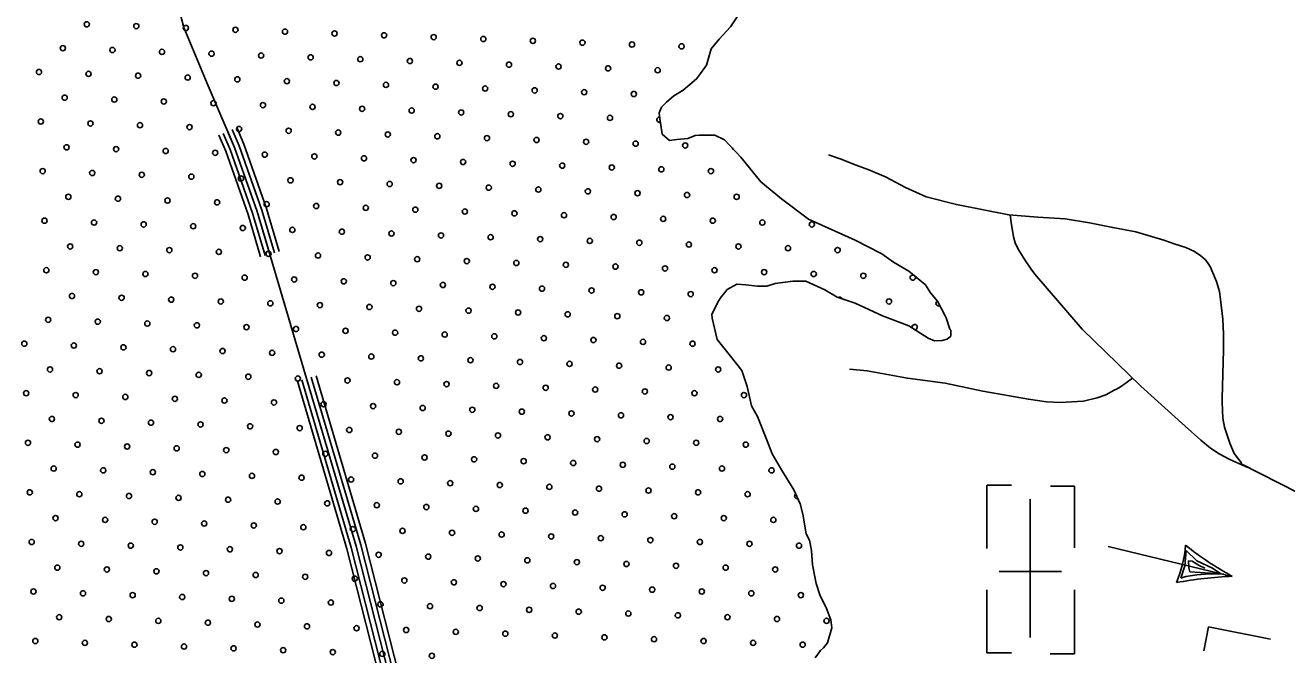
# Model space of a CAD drawing. Extents: x 1788175 to 1969470, y 584502 to 738744.
# Drawn here: x 1801888 to 1807019, y 712329 to 714890 of the extents above; entities that cross this region are included whole.
import ezdxf

# ---------------------------------------------------------------- set-up
doc = ezdxf.new("R2010")
doc.units = 0
for name, color, linetype in [('DESIGN - SCRATCH - User 1', 7, 'Continuous'), ('DESIGN - TRAFFIC CONTROL PERMANENT - Pavement Marking Text', 7, 'Continuous'), ('DESIGN - TRANSPORTATION - Edge of Traveled Way', 7, 'Continuous'), ('DESIGN - UTILITIES - Cable (Overhead) with Text', 7, 'Continuous'), ('DESIGN - UTILITIES - Cable (Underground) with Text', 7, 'Continuous'), ('SURVEY - DRAINAGE - Natural Features', 7, 'Continuous'), ('SURVEY - TRANSPORTATION - Roads', 7, 'Continuous')]:
    doc.layers.add(name, color=color, linetype=linetype)

msp = doc.modelspace()

# ---------------------------------------------------------------- linework, layer by layer
at = {"layer": 'DESIGN - SCRATCH - User 1'}
msp.add_lwpolyline([(1804792.7, 714935.8), (1804756.8, 714883.6), (1804710.8, 714833.5), (1804678.8, 714793.4), (1804658.8, 714727.3), (1804634.8, 714693.2), (1804618.9, 714671.1), (1804564.9, 714625), (1804526.9, 714602.9), (1804496.9, 714576.8), (1804476.9, 714556.7), (1804467, 714532.7), (1804469, 714510.7), (1804479, 714446.6), (1804508.9, 714420.6), (1804538.9, 714424.6), (1804582.9, 714428.7), (1804612.9, 714440.8), (1804630.9, 714442.8), (1804692.8, 714442.9), (1804732.8, 714422.9), (1804798.8, 714352.9), (1804880.8, 714252.9), (1804964.7, 714182.9), (1805074.7, 714101), (1805264.6, 714015.2), (1805372.5, 713959.2), (1805420.5, 713925.3), (1805482.5, 713889.3), (1805550.4, 713833.3), (1805570.4, 713801.3), (1805598.4, 713767.3), (1805630.4, 713707.3), (1805634.4, 713699.3), (1805648.4, 713653.2), (1805652.4, 713649.2), (1805652.4, 713625.2), (1805638.4, 713613.1), (1805618.4, 713607.1), (1805586.4, 713605.1), (1805560.4, 713617), (1805482.5, 713667), (1805374.5, 713706.9), (1805264.6, 713758.8), (1805190.6, 713782.7), (1805140.7, 713812.7), (1805062.7, 713848.6), (1805010.7, 713848.5), (1804938.8, 713838.4), (1804904.8, 713828.3), (1804866.8, 713828.3), (1804818.8, 713834.2), (1804782.8, 713836.2), (1804742.9, 713814.1), (1804728.9, 713796), (1804720.9, 713786), (1804708.9, 713769.9), (1804680.9, 713713.8), (1804682.9, 713697.8), (1804702.9, 713611.7), (1804756.9, 713543.7), (1804802.9, 713485.7), (1804824.9, 713419.6), (1804842.9, 713341.5), (1804866.9, 713297.5), (1804902.8, 713205.4), (1804926.8, 713145.4), (1804964.8, 713081.3), (1805014.8, 712999.3), (1805040.8, 712943.3), (1805050.8, 712901.2), (1805064.8, 712821.1), (1805078.8, 712795.1), (1805086.8, 712753.1), (1805090.8, 712695), (1805104.8, 712618.9), (1805120.8, 712572.8), (1805146.8, 712516.8), (1805164.8, 712470.8), (1805168.8, 712438.7), (1805150.8, 712376.6), (1805134.8, 712356.6), (1805122.8, 712346.5), (1805100.8, 712316.4)], dxfattribs=at)
at = {"layer": 'DESIGN - TRAFFIC CONTROL PERMANENT - Pavement Marking Text'}
for centre in [(1802138.5, 714893.4), (1802340.1, 714885.9), (1802541.7, 714878.4), (1802743.3, 714871), (1802944.9, 714863.5), (1803146.5, 714856), (1803348.1, 714848.6), (1803549.7, 714841.1), (1803751.4, 714833.6), (1803953, 714826.1), (1804154.6, 714818.7), (1804356.2, 714811.2), (1804557.8, 714803.7), (1802041.4, 714796.3), (1802243, 714788.8), (1802444.6, 714781.3), (1802646.2, 714773.9), (1802847.8, 714766.4), (1803049.5, 714758.9), (1803251.1, 714751.5), (1801944.3, 714699.2), (1803452.7, 714744), (1803654.3, 714736.5), (1803855.9, 714729.1), (1804057.5, 714721.6), (1804259.1, 714714.1), (1804460.7, 714706.7), (1802145.9, 714691.7), (1802347.6, 714684.3), (1802549.2, 714676.8), (1802750.8, 714669.3), (1802952.4, 714661.9), (1803154, 714654.4), (1803355.6, 714646.9), (1802048.9, 714594.7), (1803557.2, 714639.5), (1803758.8, 714632), (1803960.4, 714624.5), (1804162, 714617.1), (1804363.7, 714609.6), (1802250.5, 714587.2), (1802452.1, 714579.7), (1802653.7, 714572.3), (1802855.3, 714564.8), (1803056.9, 714557.3), (1803258.5, 714549.9), (1801951.8, 714497.6), (1803460.1, 714542.4), (1803661.8, 714534.9), (1803863.4, 714527.5), (1804065, 714520), (1804266.6, 714512.5), (1802153.4, 714490.1), (1802355, 714482.7), (1802556.6, 714475.2), (1802758.2, 714467.7), (1802959.8, 714460.3), (1803161.5, 714452.8), (1803363.1, 714445.3), (1802056.3, 714393.1), (1803564.7, 714437.9), (1803766.3, 714430.4), (1803967.9, 714422.9), (1804169.5, 714415.5), (1804371.1, 714408), (1804572.7, 714400.5), (1802257.9, 714385.6), (1802459.6, 714378.1), (1802661.2, 714370.7), (1802862.8, 714363.2), (1803064.4, 714355.7), (1803266, 714348.3), (1803467.6, 714340.8), (1801959.3, 714296), (1802160.9, 714288.5), (1803669.2, 714333.3), (1803870.8, 714325.9), (1804072.4, 714318.4), (1804274.1, 714310.9), (1804475.7, 714303.5), (1804677.3, 714296), (1802362.5, 714281.1), (1802564.1, 714273.6), (1802765.7, 714266.1), (1802967.3, 714258.7), (1803168.9, 714251.2), (1803370.5, 714243.7), (1803572.1, 714236.3), (1802063.8, 714191.5), (1802265.4, 714184), (1803773.8, 714228.8), (1803975.4, 714221.3), (1804177, 714213.9), (1804378.6, 714206.4), (1804580.2, 714198.9), (1804781.8, 714191.5), (1802467, 714176.5), (1802668.6, 714169), (1802870.2, 714161.6), (1803071.9, 714154.1), (1803273.5, 714146.6), (1803475.1, 714139.2), (1801966.7, 714094.4), (1802168.3, 714086.9), (1803676.7, 714131.7), (1803878.3, 714124.2), (1804079.9, 714116.8), (1804281.5, 714109.3), (1804483.1, 714101.8), (1804684.7, 714094.4), (1804886.3, 714086.9), (1802370, 714079.4), (1802571.6, 714072), (1802773.2, 714064.5), (1802974.8, 714057), (1803176.4, 714049.6), (1803378, 714042.1), (1803579.6, 714034.6), (1805088, 714079.4), (1802071.3, 713989.8), (1802272.9, 713982.4), (1803781.2, 714027.2), (1803982.8, 714019.7), (1804184.4, 714012.2), (1804386.1, 714004.8), (1804587.7, 713997.3), (1804789.3, 713989.8), (1804990.9, 713982.4), (1802474.5, 713974.9), (1802676.1, 713967.4), (1802877.7, 713960), (1803079.3, 713952.5), (1803280.9, 713945), (1803482.5, 713937.6), (1803684.2, 713930.1), (1805192.5, 713974.9), (1801974.2, 713892.8), (1802175.8, 713885.3), (1802377.4, 713877.8), (1803885.8, 713922.6), (1804087.4, 713915.2), (1804289, 713907.7), (1804490.6, 713900.2), (1804692.2, 713892.8), (1804893.8, 713885.3), (1805095.4, 713877.8), (1802579, 713870.4), (1802780.6, 713862.9), (1802982.3, 713855.4), (1803183.9, 713848), (1803385.5, 713840.5), (1803587.1, 713833), (1803788.7, 713825.6), (1805297, 713870.4), (1802078.7, 713788.2), (1802280.3, 713780.8), (1803990.3, 713818.1), (1804191.9, 713810.6), (1804393.5, 713803.2), (1804595.1, 713795.7), (1802482, 713773.3), (1802683.6, 713765.8), (1802885.2, 713758.4), (1803086.8, 713750.9), (1803288.4, 713743.4), (1803490, 713736), (1803691.6, 713728.5), (1805401.6, 713765.8), (1801981.7, 713691.2), (1802183.3, 713683.7), (1802384.9, 713676.2), (1803893.2, 713721), (1804094.8, 713713.6), (1804296.5, 713706.1), (1804498.1, 713698.6), (1802586.5, 713668.8), (1802788.1, 713661.3), (1802989.7, 713653.8), (1803191.3, 713646.4), (1803392.9, 713638.9), (1803594.5, 713631.4), (1803796.2, 713624), (1801884.6, 713594.1), (1802086.2, 713586.6), (1802287.8, 713579.2), (1802489.4, 713571.7), (1803997.8, 713616.5), (1804199.4, 713609), (1804401, 713601.6), (1804602.6, 713594.1), (1802691, 713564.2), (1802892.6, 713556.8), (1803094.3, 713549.3), (1803295.9, 713541.8), (1803497.5, 713534.4), (1803699.1, 713526.9), (1803900.7, 713519.4), (1801989.1, 713489.5), (1802190.7, 713482.1), (1802392.4, 713474.6), (1802594, 713467.1), (1804102.3, 713511.9), (1804303.9, 713504.5), (1804505.5, 713497), (1804707.1, 713489.5), (1802795.6, 713459.7), (1802997.2, 713452.2), (1803198.8, 713444.7), (1803400.4, 713437.3), (1803602, 713429.8), (1803803.6, 713422.3), (1804005.2, 713414.9), (1801892.1, 713392.5), (1802093.7, 713385), (1802295.3, 713377.5), (1802496.9, 713370.1), (1804206.8, 713407.4), (1804408.5, 713399.9), (1804610.1, 713392.5), (1804811.7, 713385), (1802698.5, 713362.6), (1802900.1, 713355.1), (1803101.7, 713347.7), (1803303.3, 713340.2), (1803504.9, 713332.7), (1803706.6, 713325.3), (1803908.2, 713317.8), (1801996.6, 713287.9), (1802198.2, 713280.5), (1802399.8, 713273), (1802601.4, 713265.5), (1804109.8, 713310.3), (1804311.4, 713302.9), (1804513, 713295.4), (1804714.6, 713287.9), (1802803, 713258.1), (1803004.7, 713250.6), (1803206.3, 713243.1), (1803407.9, 713235.7), (1803609.5, 713228.2), (1803811.1, 713220.7), (1804012.7, 713213.3), (1801899.5, 713190.9), (1802101.1, 713183.4), (1802302.7, 713175.9), (1802504.4, 713168.5), (1802706, 713161), (1804214.3, 713205.8), (1804415.9, 713198.3), (1804617.5, 713190.9), (1804819.1, 713183.4), (1802907.6, 713153.5), (1803109.2, 713146.1), (1803310.8, 713138.6), (1803512.4, 713131.1), (1803714, 713123.7), (1803915.6, 713116.2), (1804117.2, 713108.7), (1802004.1, 713086.3), (1802205.7, 713078.9), (1802407.3, 713071.4), (1802608.9, 713063.9), (1802810.5, 713056.5), (1804318.9, 713101.3), (1804520.5, 713093.8), (1804722.1, 713086.3), (1804923.7, 713078.9), (1803012.1, 713049), (1803213.7, 713041.5), (1803415.3, 713034.1), (1803616.9, 713026.6), (1803818.6, 713019.1), (1804020.2, 713011.7), (1804221.8, 713004.2), (1801907, 712989.3), (1802108.6, 712981.8), (1802310.2, 712974.3), (1802511.8, 712966.9), (1802713.4, 712959.4), (1804423.4, 712996.7), (1804625, 712989.3), (1804826.6, 712981.8), (1802915, 712951.9), (1803116.7, 712944.5), (1803318.3, 712937), (1803519.9, 712929.5), (1803721.5, 712922.1), (1803923.1, 712914.6), (1804124.7, 712907.1), (1802011.5, 712884.7), (1802213.1, 712877.3), (1802414.8, 712869.8), (1802616.4, 712862.3), (1802818, 712854.8), (1804326.3, 712899.7), (1804527.9, 712892.2), (1804729.5, 712884.7), (1804931.2, 712877.3), (1803019.6, 712847.4), (1803221.2, 712839.9), (1803422.8, 712832.4), (1803624.4, 712825), (1803826, 712817.5), (1804027.6, 712810), (1804229.2, 712802.6), (1801914.5, 712787.6), (1802116.1, 712780.2), (1802317.7, 712772.7), (1802519.3, 712765.2), (1802720.9, 712757.8), (1802922.5, 712750.3), (1804430.9, 712795.1), (1804632.5, 712787.6), (1804834.1, 712780.2), (1805035.7, 712772.7), (1803124.1, 712742.8), (1803325.7, 712735.4), (1803527.3, 712727.9), (1803729, 712720.4), (1803930.6, 712713), (1804132.2, 712705.5), (1804333.8, 712698), (1802019, 712683.1), (1802220.6, 712675.6), (1802422.2, 712668.2), (1802623.8, 712660.7), (1802825.4, 712653.2), (1803027.1, 712645.8), (1804535.4, 712690.6), (1804737, 712683.1), (1804938.6, 712675.6), (1803228.7, 712638.3), (1803430.3, 712630.8), (1803631.9, 712623.4), (1803833.5, 712615.9), (1804035.1, 712608.4), (1804236.7, 712601), (1804438.3, 712593.5), (1801921.9, 712586), (1802123.5, 712578.6), (1802325.2, 712571.1), (1802526.8, 712563.6), (1802728.4, 712556.2), (1802930, 712548.7), (1804639.9, 712586), (1804841.5, 712578.6), (1805043.2, 712571.1), (1803131.6, 712541.2), (1803333.2, 712533.8), (1803534.8, 712526.3), (1803736.4, 712518.8), (1803938, 712511.4), (1804139.6, 712503.9), (1804341.3, 712496.4), (1802026.5, 712481.5), (1802228.1, 712474), (1802429.7, 712466.6), (1802631.3, 712459.1), (1802832.9, 712451.6), (1803034.5, 712444.2), (1804542.9, 712489), (1804744.5, 712481.5), (1804946.1, 712474), (1805147.7, 712466.6), (1803236.1, 712436.7), (1803437.7, 712429.2), (1803639.4, 712421.8), (1803841, 712414.3), (1804042.6, 712406.8), (1804244.2, 712399.4), (1804445.8, 712391.9), (1801929.4, 712384.4), (1802131, 712377), (1802332.6, 712369.5), (1802534.2, 712362), (1802735.8, 712354.6), (1802937.4, 712347.1), (1803139.1, 712339.6), (1804647.4, 712384.4), (1804849, 712377), (1805050.6, 712369.5), (1803340.7, 712332.2), (1803542.3, 712324.7)]:
    msp.add_circle(centre, 10.6, dxfattribs=at)
for centre, start, end in [((1804468.2, 714505.1), 88.3117, 287.6647), ((1804774.3, 714393.1), 200.4544, 246.1474), ((1805498.6, 713862.9), 67.6098, 33.4345), ((1805200, 713773.3), 17.2476, 126.912), ((1805603.2, 713758.4), 118.5494, 297.9864), ((1805506.1, 713661.3), 278.4886, 196.2051), ((1805028.2, 712974.3), 123.9818, 285.7812)]:
    msp.add_arc(centre, 10.6, start, end, dxfattribs=at)
at = {"layer": 'DESIGN - TRANSPORTATION - Edge of Traveled Way'}
msp.add_lwpolyline([(1804792.7, 714935.8), (1804756.8, 714883.6), (1804710.8, 714833.5), (1804678.8, 714793.4), (1804658.8, 714727.3), (1804634.8, 714693.2), (1804618.9, 714671.1), (1804564.9, 714625), (1804526.9, 714602.9), (1804496.9, 714576.8), (1804476.9, 714556.7), (1804467, 714532.7), (1804469, 714510.7), (1804479, 714446.6), (1804508.9, 714420.6), (1804538.9, 714424.6), (1804582.9, 714428.7), (1804612.9, 714440.8), (1804630.9, 714442.8), (1804692.8, 714442.9), (1804732.8, 714422.9), (1804798.8, 714352.9), (1804880.8, 714252.9), (1804964.7, 714182.9), (1805074.7, 714101), (1805264.6, 714015.2), (1805372.5, 713959.2), (1805420.5, 713925.3), (1805482.5, 713889.3), (1805550.4, 713833.3), (1805570.4, 713801.3), (1805598.4, 713767.3), (1805630.4, 713707.3), (1805634.4, 713699.3), (1805648.4, 713653.2), (1805652.4, 713649.2), (1805652.4, 713625.2), (1805638.4, 713613.1), (1805618.4, 713607.1), (1805586.4, 713605.1), (1805560.4, 713617), (1805482.5, 713667), (1805374.5, 713706.9), (1805264.6, 713758.8), (1805190.6, 713782.7), (1805140.7, 713812.7), (1805062.7, 713848.6), (1805010.7, 713848.5), (1804938.8, 713838.4), (1804904.8, 713828.3), (1804866.8, 713828.3), (1804818.8, 713834.2), (1804782.8, 713836.2), (1804742.9, 713814.1), (1804728.9, 713796), (1804720.9, 713786), (1804708.9, 713769.9), (1804680.9, 713713.8), (1804682.9, 713697.8), (1804702.9, 713611.7), (1804756.9, 713543.7), (1804802.9, 713485.7), (1804824.9, 713419.6), (1804842.9, 713341.5), (1804866.9, 713297.5), (1804902.8, 713205.4), (1804926.8, 713145.4), (1804964.8, 713081.3), (1805014.8, 712999.3), (1805040.8, 712943.3), (1805050.8, 712901.2), (1805064.8, 712821.1), (1805078.8, 712795.1), (1805086.8, 712753.1), (1805090.8, 712695), (1805104.8, 712618.9), (1805120.8, 712572.8), (1805146.8, 712516.8), (1805164.8, 712470.8), (1805168.8, 712438.7), (1805150.8, 712376.6), (1805134.8, 712356.6), (1805122.8, 712346.5), (1805100.8, 712316.4)], dxfattribs=at)
at = {"layer": 'DESIGN - UTILITIES - Cable (Overhead) with Text'}
for p, q in [((1806797.9, 712647.7), (1806293, 712769.6)), ((1806605.3, 712690), (1806610.6, 712752.9)), ((1806610.6, 712752.9), (1806653.9, 712710.9)), ((1806620.9, 712682.8), (1806620, 712710.4)), ((1806620, 712710.4), (1806634.9, 712708.9)), ((1806634.9, 712708.9), (1806663.5, 712692.2)), ((1806653.9, 712710.9), (1806717.3, 712680.3)), ((1806588.9, 712640.5), (1806605.3, 712690)), ((1806625.7, 712666.5), (1806620.9, 712682.8)), ((1806751.1, 712658), (1806625.7, 712666.5)), ((1806705.2, 712657.2), (1806653, 712653.4)), ((1806663.5, 712692.2), (1806685.7, 712680.4)), ((1806763.7, 712656.1), (1806705.2, 712657.2)), ((1806717.3, 712680.3), (1806751.1, 712658)), ((1806608.9, 712646.6), (1806588.9, 712640.5)), ((1806653, 712653.4), (1806608.9, 712646.6))]:
    msp.add_line(p, q, dxfattribs=at)
for centre, radius, start, end in [((1806077.6, 712821.6), 532.3, 338.0002, 354.8586), ((1807466.9, 713862), 1386.4, 231.7087, 241.1472), ((1806857.9, 711096.6), 1552.3, 92.217, 100.6448)]:
    msp.add_arc(centre, radius, start, end, dxfattribs=at)
at = {"layer": 'DESIGN - UTILITIES - Cable (Underground) with Text'}
for p, q in [((1805800.1, 713019.2), (1805800, 712761.1)), ((1805800.3, 713019.2), (1805899.8, 713019.1)), ((1806156.3, 713015), (1806058, 713015.1)), ((1806156.3, 712763.6), (1806156.4, 713015)), ((1805850, 712667.1), (1806103.6, 712666.9)), ((1805799.9, 712592.7), (1805799.8, 712336)), ((1806156.1, 712331.8), (1806156.2, 712592.7)), ((1806701.2, 712442.9), (1806681.5, 712345.1)), ((1806952.8, 712391.9), (1806701.2, 712442.8)), ((1805799.7, 712335.9), (1805899.4, 712335.9)), ((1806056.4, 712331.9), (1806155.4, 712331.8))]:
    msp.add_line(p, q, dxfattribs=at)
msp.add_lwpolyline([(1805975.2, 712399.3), (1805975.4, 712962.3)], dxfattribs=at)
at = {"layer": 'SURVEY - DRAINAGE - Natural Features'}
for points in [[(1802484, 715066.4), (1802534, 714880.2), (1802628, 714652), (1802739.9, 714391.8), (1802831.9, 714131.6), (1803021.8, 713488.9), (1803233.8, 712770.2), (1803389.8, 712157.6), (1803485.7, 711873.3), (1803551.7, 711563), (1803635.7, 711282.7), (1803715.7, 710984.4), (1803785.7, 710746.1), (1803863.7, 710487.9), (1803955.6, 710211.6), (1804017.6, 709979.4), (1804071.6, 709679)], [(1802883.1, 713958.5), (1802831.9, 714131.6), (1802739.9, 714391.8), (1802711.7, 714457.5)], [(1802902.3, 713964.2), (1802850.9, 714137.8), (1802758.6, 714399.1), (1802730, 714465.4)], [(1802921.4, 713969.8), (1802870, 714143.9), (1802777.2, 714406.4), (1802748.4, 714473.3)], [(1802845.7, 713947.4), (1802794.8, 714119.6), (1802703.6, 714377.6), (1802675.8, 714442.1)], [(1802863.9, 713952.8), (1802812.9, 714125.4), (1802721.3, 714384.5), (1802693.3, 714449.6)], [(1803994.2, 709889.3), (1803979.5, 709970.9), (1803918.3, 710200.4), (1803826.5, 710476.1), (1803748.3, 710735), (1803678.2, 710973.8), (1803598.2, 711272), (1803513.9, 711553.3), (1803448.1, 711863), (1803352.3, 712146.5), (1803196.2, 712759.9), (1802995.3, 713441.1)], [(1804012.9, 709892.7), (1803998.1, 709975), (1803936.5, 710205.9), (1803844.6, 710481.8), (1803766.5, 710740.4), (1803696.4, 710979), (1803616.5, 711277.2), (1803532.3, 711558), (1803466.4, 711868), (1803370.6, 712151.9), (1803214.5, 712764.9), (1803013.5, 713446.5)], [(1804032.6, 709896.2), (1804017.6, 709979.4), (1803955.6, 710211.6), (1803863.7, 710487.9), (1803785.7, 710746.1), (1803715.7, 710984.4), (1803635.7, 711282.7), (1803551.7, 711563), (1803485.7, 711873.3), (1803389.8, 712157.6), (1803233.8, 712770.2), (1803032.7, 713452.1)], [(1804052.3, 709899.8), (1804037.2, 709983.7), (1803974.8, 710217.4), (1803882.7, 710493.9), (1803804.9, 710751.9), (1803735, 710989.8), (1803655, 711288.2), (1803571.1, 711567.9), (1803505.1, 711878.6), (1803409, 712163.3), (1803253.1, 712775.5), (1803051.9, 713457.8)], [(1804071.9, 709903.3), (1804056.7, 709988.1), (1803994, 710223.1), (1803901.8, 710500), (1803824, 710757.6), (1803754.2, 710995.2), (1803674.2, 711293.6), (1803590.5, 711572.9), (1803524.4, 711883.9), (1803428.2, 712168.9), (1803272.4, 712780.8), (1803071.1, 713463.5)]]:
    msp.add_lwpolyline(points, dxfattribs=at)
at = {"layer": 'SURVEY - TRANSPORTATION - Roads'}
for points in [[(1805155, 714362.2), (1805202.7, 714345.5), (1805268.3, 714320.5), (1805320, 714301.7), (1805387.5, 714272.6), (1805468.7, 714229.3), (1805552.1, 714192), (1805675.5, 714160.1), (1805888.8, 714118.9), (1806006.6, 714109.1), (1806118.4, 714101.5), (1806217.4, 714085.1), (1806311.8, 714066.5), (1806405.4, 714049.1), (1806469.1, 714030.1), (1806519.5, 714015.8), (1806565.3, 713998.7), (1806608.3, 713986), (1806644, 713969.4), (1806670.3, 713951.9), (1806689.5, 713934.7), (1806699.2, 713920.5), (1806708.7, 713905.9), (1806715.1, 713891.9), (1806734.2, 713847.1), (1806745.8, 713806.2), (1806749.6, 713774.3), (1806759.6, 713693.2), (1806762.6, 713633.1), (1806761.6, 713569), (1806756.4, 713370.7), (1806756.4, 713355.1), (1806759.1, 713290.5), (1806766.6, 713254.4), (1806776.1, 713226.2), (1806787.5, 713189.9), (1806804.8, 713147.6), (1806818.5, 713129.4), (1806834.2, 713111.1), (1806834, 713105.1), (1807066.1, 712987.4)], [(1805894.5, 714118.4), (1805898.3, 714086.8), (1805908.5, 714029.3), (1805914.9, 714004.3), (1805926.5, 713978.1), (1805953.8, 713935.6), (1805979.2, 713897.2), (1805994.9, 713876.9), (1806187.2, 713653.6), (1806425.4, 713421.7), (1806606.7, 713258.7), (1806669.8, 713201.7), (1806709.2, 713169), (1806744.5, 713146), (1806787.9, 713123), (1806861.5, 713091.1)], [(1806392.1, 713454.2), (1806365.6, 713434.6), (1806343.4, 713418.9), (1806327.2, 713409.1), (1806317.2, 713405.3), (1806282.9, 713385.8), (1806248.7, 713374.2), (1806192.3, 713360.7), (1806144.5, 713357.8), (1806100.5, 713354.4), (1806042.5, 713357.3), (1805968.7, 713368.4), (1805783.4, 713401.2), (1805629.9, 713433.5), (1805476.3, 713453.8), (1805312.9, 713484.3), (1805241.2, 713491.1)]]:
    msp.add_lwpolyline(points, dxfattribs=at)

doc.saveas('drawing.dxf')
